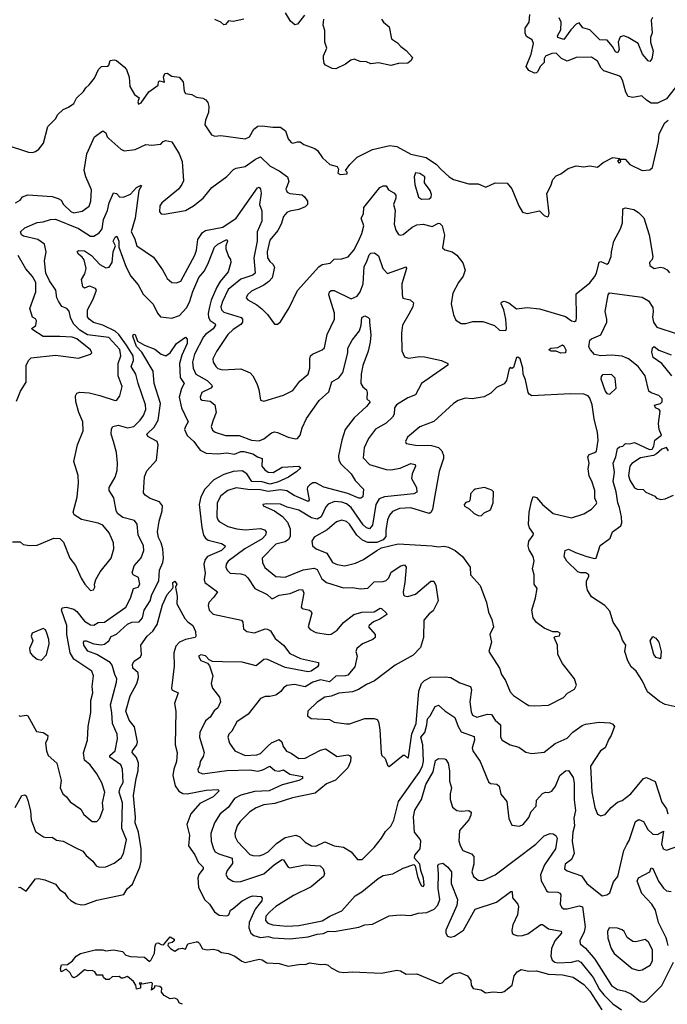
# Model space of a CAD drawing. Extents: x 1690054 to 1842981, y 782881 to 914114.
# Tile 330 of 656: x 1733462 to 1737690, y 885110 to 891541. Entities that reach past the tile are written whole.
import ezdxf

# ---------------------------------------------------------------- set-up
doc = ezdxf.new("R2010")
doc.units = 0

msp = doc.modelspace()

# ---------------------------------------------------------------- linework, layer by layer
at = {"layer": '0CON10XD'}
for points in [[(1734925, 891544.2), (1734855, 891530), (1734825, 891532.9), (1734805, 891510), (1734795, 891507.5), (1734775, 891525.8), (1734735, 891543.3)], [(1735320.3, 891569.7), (1735275, 891512.5), (1735258.3, 891508.3), (1735230.7, 891530.7), (1735196.4, 891586.4)], [(1735822.9, 891545), (1735836.2, 891525), (1735874, 891495), (1735889.4, 891415), (1735929.1, 891389.1), (1735949.2, 891365), (1735985, 891340), (1736026, 891295), (1736018, 891275), (1735995, 891258.1), (1735935, 891254.5), (1735885, 891242.7), (1735805, 891259.5), (1735755, 891253.3), (1735725, 891266.4), (1735685, 891267.5), (1735645, 891282.9), (1735622.8, 891277.2), (1735588.8, 891251.2), (1735525, 891219.4), (1735502.6, 891222.6), (1735458.8, 891245), (1735450, 891255), (1735444.4, 891285), (1735444.5, 891305), (1735466.9, 891355), (1735453.5, 891395), (1735455, 891470), (1735442.5, 891505), (1735446.4, 891543.6)], [(1737741.9, 891095), (1737685, 891023.8), (1737625, 890996), (1737585, 890996.2), (1737553.3, 891015), (1737523, 891043), (1737465, 891032.5), (1737435, 891040), (1737418.1, 891068.1), (1737398, 891145), (1737386, 891165), (1737374.3, 891174.3), (1737275, 891207.3), (1737257.9, 891225), (1737235, 891270.8), (1737195, 891297.1), (1737095, 891293.8), (1737035, 891270), (1736998.2, 891288.2), (1736965, 891321.8), (1736935, 891321.1), (1736895, 891301.9), (1736886.7, 891285), (1736885, 891261.2), (1736859.2, 891235), (1736845, 891203.3), (1736835, 891193.3), (1736822, 891192), (1736785, 891208.4), (1736769, 891235), (1736801.5, 891315), (1736816.3, 891386.3), (1736808.6, 891408.6), (1736771.5, 891431.5), (1736762.7, 891452.7), (1736762.5, 891485), (1736788.8, 891525), (1736791.9, 891575)], [(1737592.5, 891555), (1737585, 891537.5), (1737591.1, 891455), (1737580.8, 891425), (1737579.1, 891395), (1737597.6, 891335), (1737588.2, 891285), (1737575, 891267.5), (1737565, 891271.4), (1737528.8, 891315), (1737500.3, 891385), (1737435.3, 891425), (1737405, 891436.4), (1737381.1, 891428.9), (1737370, 891395), (1737376, 891345), (1737365, 891323.9), (1737350.6, 891330.6), (1737333, 891365), (1737297.7, 891407.7), (1737248.6, 891408.6), (1737185, 891475.6), (1737138.5, 891488.5), (1737115, 891520), (1737095, 891512.5), (1737059.3, 891475), (1737015, 891410.8), (1736974.3, 891425), (1736972.5, 891435), (1736994.7, 891475), (1736997.5, 891525), (1736983.4, 891553.4)], [(1733366.4, 890726.4), (1733520, 890675), (1733545, 890673.8), (1733565, 890680), (1733587.5, 890695), (1733616.7, 890735), (1733646.4, 890843.6), (1733695, 890893.3), (1733711.7, 890921.7), (1733745, 890953.8), (1733780.9, 890969.1), (1733815.4, 890994.6), (1733831.9, 891028.1), (1733878.1, 891071.9), (1733893, 891097), (1733916.2, 891115), (1733950.3, 891159.7), (1733977.5, 891215), (1733995, 891236.2), (1734035, 891238), (1734043.8, 891245), (1734052, 891275), (1734078.3, 891278.3), (1734094.1, 891274.1), (1734145, 891234), (1734160, 891215), (1734177.1, 891165), (1734181.2, 891105), (1734212.1, 891052.1), (1734241.7, 891031.7), (1734233.3, 891005), (1734238.3, 890988.3), (1734255, 890997.5), (1734305, 891070), (1734365, 891112.5), (1734367.5, 891135), (1734375, 891142.5), (1734407.7, 891132.3), (1734401.2, 891165), (1734409.4, 891190.6), (1734425, 891191.5), (1734455, 891171.5), (1734503.3, 891165), (1734528.1, 891135), (1734535.7, 891075), (1734545, 891059.2), (1734585, 891051.5), (1734616.7, 891035), (1734657.9, 891027.9), (1734676.9, 891016.9), (1734690, 891000), (1734697.8, 890975), (1734695.6, 890935), (1734674, 890885), (1734671.2, 890855), (1734695.9, 890815.9), (1734715, 890790), (1734735, 890780), (1734775, 890784.3), (1734935, 890763.5), (1734962.5, 890775), (1734990.6, 890825), (1735016.2, 890845), (1735045, 890848.7), (1735115, 890838.5), (1735165, 890839.1), (1735196.7, 890815), (1735215, 890763.3), (1735235, 890738), (1735245.7, 890734.3), (1735275, 890744), (1735292.3, 890742.3), (1735317.5, 890725), (1735389.6, 890699.6), (1735406.7, 890686.7), (1735439.3, 890639.3), (1735487.5, 890595), (1735535, 890582.5), (1735543.3, 890565), (1735538.3, 890538.3), (1735555, 890530), (1735600, 890535), (1735600, 890545), (1735590, 890555), (1735618, 890595), (1735665.9, 890644.1), (1735765, 890693.3), (1735878.3, 890718.3), (1735925, 890712.9), (1736015, 890663.8), (1736115, 890640), (1736182.5, 890595), (1736213.3, 890563.3), (1736265, 890515.6), (1736295, 890496.9), (1736395, 890468), (1736455, 890469.2), (1736505, 890448.2), (1736565, 890476.4), (1736645, 890474), (1736675, 890436), (1736719.6, 890325), (1736743.8, 890283.8), (1736775, 890275.9), (1736855, 890291.9), (1736885, 890261.2), (1736905, 890253.3), (1736915, 890256.7), (1736919.5, 890275), (1736903.3, 890406.8), (1736928.9, 890455), (1736943, 890497), (1736965, 890521.2), (1736995, 890533.3), (1737041.7, 890568.3), (1737093.9, 890586.1), (1737145, 890580), (1737185, 890585.8), (1737235, 890578), (1737271.2, 890608.8), (1737335, 890641.2), (1737380, 890635), (1737363.9, 890616.1), (1737375, 890604.2), (1737386.7, 890615), (1737380, 890630), (1737415, 890630), (1737445, 890594.2)], [(1737445, 890594.2), (1737525, 890556.2), (1737575, 890560), (1737593.3, 890575), (1737632.5, 890745), (1737636, 890795), (1737673, 890867), (1737695, 890883.8)], [(1733435, 890344.2), (1733465, 890362.9), (1733480.8, 890385), (1733515, 890397.7), (1733675, 890385.4), (1733712.4, 890372.4), (1733731.7, 890361.7), (1733748.9, 890335), (1733795, 890288.1), (1733815, 890279.6), (1733869.1, 890290.9), (1733916.1, 890323.9), (1733926.9, 890355), (1733930.4, 890430.4), (1733893.1, 890515), (1733881.8, 890555), (1733899.7, 890665), (1733950, 890775), (1734005, 890816.2), (1734025, 890801.2), (1734033.1, 890775), (1734042.9, 890765), (1734121.2, 890695), (1734145, 890684.3), (1734215, 890692.9), (1734285, 890725.4), (1734325, 890721.1), (1734382.5, 890727.5), (1734398.8, 890745), (1734415, 890751.4), (1734455, 890743.8), (1734503.5, 890665), (1734521.9, 890615), (1734530.6, 890489.4), (1734521.5, 890465), (1734498.9, 890435), (1734389.4, 890345), (1734376.9, 890325), (1734374.2, 890285), (1734385, 890274), (1734405, 890270.8), (1734545, 890294.2), (1734596.2, 890325), (1734659.2, 890375), (1734716.2, 890445), (1734813.4, 890516.6), (1734858.3, 890561.7), (1734875, 890570.6), (1734935, 890581.1), (1735000.6, 890629.4), (1735035, 890644.4), (1735097.5, 890585), (1735155, 890554.4), (1735209.4, 890515), (1735218.5, 890485), (1735200, 890435), (1735207.5, 890415), (1735225, 890406.4), (1735305, 890396.5), (1735321.4, 890385), (1735340.8, 890355), (1735340, 890335), (1735325, 890319.4), (1735285, 890302.3), (1735225, 890291.5), (1735205, 890281.8), (1735183.9, 890255), (1735168, 890205), (1735147.6, 890165), (1735095, 890100.5), (1735078.3, 890025), (1735080.8, 889985), (1735095, 889961.8), (1735115.5, 889945), (1735124.7, 889925), (1735111.2, 889855), (1735089.2, 889830.8), (1735055, 889807.1), (1734975, 889768.5), (1734949.4, 889745), (1734941.4, 889725), (1734951.1, 889711.1), (1735009.4, 889679.4), (1735041.9, 889651.9), (1735080, 889615), (1735125, 889552.5), (1735145, 889553.3), (1735165, 889566.7), (1735221.3, 889658.7), (1735275, 889772), (1735415, 889927.5), (1735437.5, 889942.5), (1735489.6, 889950.4), (1735515, 889976.2), (1735565, 889978.4), (1735606.8, 889993.2), (1735643.8, 890035), (1735674.5, 890094.5), (1735696.1, 890143.9), (1735708.1, 890195), (1735691.4, 890245), (1735705.9, 890274.1), (1735709.3, 890315), (1735814.1, 890445.9), (1735835, 890456.8), (1735855, 890455.5), (1735870.5, 890430.5), (1735905, 890409.5), (1735916.5, 890395), (1735917.8, 890375), (1735903.2, 890335), (1735913.1, 890295), (1735907.5, 890205), (1735917.2, 890167.2), (1735935, 890138.8), (1735945, 890134.2), (1735965, 890138.6), (1736024.2, 890185.8), (1736055, 890201.1), (1736095, 890205.4), (1736155, 890190.5), (1736195, 890212.5), (1736205, 890210.6), (1736219.2, 890195), (1736235.4, 890134.6), (1736221.9, 890051.9), (1736238.3, 890038.3), (1736285, 890025.7), (1736315, 890002), (1736355, 889953.3), (1736371.2, 889905), (1736356.2, 889865), (1736325.6, 889824.4), (1736289.4, 889755), (1736279.4, 889685), (1736294.4, 889614.4), (1736308.8, 889578.8), (1736345, 889556), (1736375, 889556.2), (1736421.2, 889568.8), (1736485, 889569.2), (1736562.7, 889542.7), (1736595, 889513.3), (1736635, 889510), (1736640, 889525), (1736635.2, 889585.2), (1736621.5, 889645), (1736604.6, 889685), (1736606.7, 889695), (1736625, 889702.1), (1736655, 889692.2), (1736705, 889652), (1736775, 889661.2), (1736855, 889653.3), (1737025, 889603.1), (1737065, 889574), (1737085, 889568.8), (1737094, 889576), (1737096.5, 889593.5), (1737095, 889750), (1737185, 889822.7), (1737215, 889861.9), (1737227.7, 889885), (1737245, 889958), (1737255, 889961.1), (1737295, 889944.6), (1737305, 889951.1), (1737323.8, 889995), (1737326.5, 890025), (1737340.3, 890095), (1737384.3, 890175), (1737398.3, 890215), (1737400, 890305), (1737417.4, 890312.6), (1737470.4, 890300.4), (1737501.1, 890281.1), (1737536.4, 890246.4), (1737571.9, 890135), (1737596.1, 889993.9), (1737592, 889975), (1737572.9, 889955), (1737575.7, 889935), (1737605, 889915.6), (1737645, 889923.8), (1737665, 889920), (1737688, 889908), (1737705, 889887.5)], [(1736085, 890367.8), (1736135, 890370), (1736148.5, 890381.5), (1736149.6, 890399.6), (1736140.6, 890425), (1736104, 890475), (1736106, 890515), (1736075, 890537.5), (1736045, 890540), (1736036.7, 890515), (1736042.5, 890465), (1736065, 890381.2), (1736085, 890367.8)], [(1733415, 888130), (1733465, 888130), (1733485, 888112.5), (1733525, 888106.7), (1733575, 888110), (1733685, 888154.3), (1733725, 888152), (1733748.3, 888128.3), (1733788.6, 888025), (1733826.9, 887976.9), (1733863.7, 887893.7), (1733887.5, 887855), (1733925, 887813.8), (1733943.9, 887816.1), (1733952, 887835), (1733950, 887855), (1733958.1, 887885), (1733987.5, 887935), (1734059.2, 888025), (1734076.8, 888085), (1734073.5, 888123.5), (1734061.8, 888155), (1734045, 888188.6), (1734005, 888240), (1733975, 888253.1), (1733865, 888275.7), (1733817.3, 888307.3), (1733810, 888325), (1733837.4, 888422.6), (1733845.6, 888515.6), (1733844.4, 888565), (1733814.4, 888655.6), (1733839.4, 888765), (1733875.8, 888855.8), (1733873.3, 888915), (1733848.8, 888975), (1733829.1, 889045), (1733825.6, 889085), (1733835, 889102.5), (1733855, 889107.8), (1733915, 889104.4), (1733985, 889086.5), (1734085.7, 889054.3), (1734096.2, 889055), (1734115, 889083.3), (1734130.9, 889145), (1734103.8, 889215), (1734104.7, 889295), (1734123.3, 889345), (1734115, 889386.4), (1734044.6, 889464.6), (1733905, 889482.5), (1733855, 889513.3), (1733814.3, 889555), (1733793.2, 889595), (1733785, 889637.1), (1733769.2, 889655), (1733737.5, 889667.5), (1733715, 889703.1), (1733705.3, 889725), (1733698.7, 889775), (1733656.8, 889835), (1733632.5, 889885), (1733624.4, 889965), (1733635.6, 890025), (1733623.1, 890075), (1733580, 890105), (1733487, 890127), (1733473.6, 890135), (1733467.5, 890155), (1733495, 890182.5), (1733575, 890216.2), (1733615, 890220.5), (1733663.9, 890236.1), (1733695, 890237.5), (1733845, 890177.9), (1733925, 890126.4), (1733945, 890126.2), (1733981.7, 890148.2), (1733999.3, 890175), (1734009.2, 890235), (1734034.7, 890295), (1734045.5, 890344.5), (1734075, 890410), (1734095, 890405.6), (1734115, 890382.1), (1734145, 890384.3), (1734185, 890402), (1734225, 890445.8), (1734255, 890460), (1734257.5, 890455), (1734240.8, 890425), (1734216.6, 890245), (1734189.2, 890155), (1734212.5, 890115), (1734226.2, 890065), (1734335, 889990), (1734395, 889908), (1734415, 889868.8), (1734425, 889851.4), (1734455.6, 889825.6), (1734485, 889821.4), (1734515, 889834), (1734606.1, 890003.9), (1734617.1, 890035), (1734625.3, 890105), (1734655, 890150.9), (1734675, 890164.7), (1734788.5, 890185), (1734875, 890244.3), (1735015, 890442.9), (1735025, 890448), (1735035, 890433.3), (1735038.2, 890408.2), (1735027.5, 890335), (1735042.2, 890292.2), (1735042, 890225), (1735013.3, 890155), (1735012.5, 890095), (1734991.3, 889985), (1734998.5, 889885), (1734985, 889871.9), (1734905, 889847), (1734822, 889778), (1734785, 889700.5), (1734775.8, 889665), (1734779.7, 889645), (1734795, 889630.3), (1734907, 889597), (1734917, 889585), (1734917, 889565), (1734905, 889549.3), (1734855, 889517.4), (1734821.2, 889485), (1734746.3, 889373.7), (1734723.8, 889325), (1734725.5, 889305), (1734741.9, 889275), (1734755, 889262.7), (1734785, 889253.2), (1734905, 889260.7), (1734966.2, 889235), (1734984.2, 889214.2), (1735009.2, 889165), (1735022.5, 889125), (1735033.8, 889055), (1735055, 889048.8), (1735185, 889088.6), (1735245, 889120), (1735290.2, 889179.8), (1735345, 889226.7), (1735356.4, 889265), (1735355.6, 889325), (1735361.4, 889345), (1735372.6, 889357.4), (1735437.5, 889385), (1735452.3, 889397.7), (1735469.4, 889485), (1735517.7, 889585), (1735517.2, 889625), (1735480.6, 889745), (1735485, 889763.8), (1735495, 889771.4), (1735515, 889771.4), (1735625, 889717.3), (1735665, 889735.7), (1735685, 889764.3), (1735704.2, 889815), (1735709.9, 889930.1), (1735729, 889961), (1735744.5, 890005), (1735755, 890015.7), (1735777.3, 890017.3), (1735805, 889998.8), (1735833.1, 889915), (1735862.6, 889882.6), (1735985, 889927.5), (1735987.5, 889915), (1735957.7, 889815), (1735958.1, 889745), (1735963.1, 889723.1), (1736011.7, 889711.7), (1736032.5, 889692.5), (1736028.2, 889665), (1736001.5, 889618.5), (1735961.1, 889545), (1735954.5, 889494.5), (1735957.4, 889377.4), (1735975, 889338.8), (1735999.4, 889329.4), (1736075, 889342.1), (1736105, 889339.5), (1736216.7, 889315), (1736256.7, 889295), (1736256.7, 889285), (1736085.7, 889165), (1736045, 889090.8), (1735995, 889070.9), (1735922.2, 889025), (1735909.4, 889005), (1735906.2, 888965), (1735896.2, 888945), (1735853.9, 888906.1), (1735785, 888866.7), (1735739.2, 888805), (1735711.8, 888745), (1735705, 888680), (1735745, 888636), (1735855, 888602.3), (1735885, 888600), (1735945, 888611.4), (1736015, 888641.8), (1736044, 888635), (1736045.5, 888625), (1736024.6, 888575), (1736020, 888545), (1736052.7, 888485), (1736054.5, 888455.5), (1736035.9, 888444.1), (1735844.5, 888425.5), (1735808.1, 888411.9), (1735788, 888375), (1735765, 888239.2), (1735745, 888215.4), (1735725, 888222.2), (1735705, 888242.4), (1735626.7, 888355), (1735595, 888379), (1735565, 888390.5), (1735516.4, 888393.6), (1735475, 888377.5), (1735460.6, 888359.4), (1735431.1, 888295), (1735405, 888279), (1735368, 888288), (1735285, 888338.2), (1735207.5, 888357.5), (1735165, 888376.4), (1735075, 888379.2), (1735050, 888375), (1735052.5, 888365), (1735125, 888332.9), (1735177.2, 888297.2), (1735209.9, 888259.9), (1735228.3, 888215), (1735228.1, 888165), (1735217.6, 888145), (1735195, 888131.4), (1735135, 888115.9), (1735044.4, 888025), (1735046.4, 887995), (1735062.6, 887962.6), (1735134.3, 887905), (1735195, 887900.2), (1735312.1, 887947.9), (1735385, 887959.3), (1735405, 887950), (1735435, 887889.6), (1735465, 887864.4), (1735575, 887830), (1735635, 887832.5), (1735687.3, 887822.7), (1735735, 887828.8), (1735775, 887869.2), (1735835, 887872), (1735855, 887878.9), (1735871.1, 887895), (1735886.5, 887933.5), (1735950.9, 887975), (1735975, 887980.4), (1735984.7, 887965), (1735977.3, 887865), (1735965.6, 887805), (1735967.5, 887785), (1735975, 887777.5), (1735995, 887773.8), (1736045, 887788.2), (1736145, 887874.5), (1736165, 887874.2), (1736178.8, 887845), (1736192.9, 887745), (1736160.4, 887679.6), (1736135, 887660), (1736100.2, 887619.8), (1736098.5, 887505), (1736078.6, 887441.4), (1736030.6, 887389.4), (1735914, 887326), (1735777.5, 887222.5), (1735725, 887198.8), (1735674.1, 887165.9), (1735635, 887150.7), (1735545, 887141.2), (1735495, 887122), (1735454.1, 887115.9), (1735405, 887083.5), (1735343.1, 887025), (1735341.2, 886995), (1735365, 886976.2), (1735485, 886970.5), (1735515, 886953.3), (1735595, 886941.5), (1735615, 886942.7), (1735715, 886977.7), (1735775, 886977.1), (1735795, 886969.4), (1735804.5, 886954.5), (1735813.6, 886905), (1735820.9, 886750.9), (1735826.7, 886735), (1735848.8, 886715), (1735863, 886673), (1735875, 886663.8), (1735965, 886737.5), (1735975, 886737.5), (1735995, 886716.7), (1736001.2, 886725), (1736023, 886877), (1736049.4, 886945), (1736067.6, 887155), (1736086.1, 887205), (1736104, 887226), (1736145, 887246.7), (1736239.8, 887249.8), (1736276.2, 887245), (1736335, 887209.4), (1736404.2, 887185), (1736410.5, 887165), (1736400.3, 887085), (1736409.4, 887019.4), (1736418.1, 886998.1), (1736446.6, 886986.6), (1736515, 887005.9), (1736542.8, 887002.8), (1736566.9, 886965), (1736601.5, 886935), (1736601.4, 886855), (1736612, 886835), (1736665, 886805.6), (1736720.3, 886790.3), (1736766.6, 886756.6), (1736805, 886747.5), (1736885, 886757.1), (1736957.5, 886812.5), (1737035, 886848.6), (1737072.2, 886887.8), (1737135, 886931.2), (1737155, 886940), (1737245, 886952.9), (1737315, 886948), (1737335, 886938.8), (1737345.8, 886925), (1737324.2, 886865), (1737307.6, 886842.4), (1737283.7, 886786.3), (1737254.4, 886765)], [(1733455.9, 886995.9), (1733465, 886991.2), (1733505, 886998), (1733515, 886993.8), (1733571.2, 886891.2), (1733615, 886886), (1733645.6, 886865.6), (1733643.8, 886845), (1733630, 886815), (1733636.9, 886765), (1733648.6, 886735), (1733703.8, 886685), (1733731.9, 886571.9), (1733726.4, 886525), (1733743.3, 886485), (1733768.1, 886465), (1733791.7, 886431.7), (1733861.4, 886385), (1733880.7, 886350.7), (1733935, 886304), (1733965, 886303.8), (1733985, 886326.7), (1734007.1, 886385), (1734002, 886425), (1734016.7, 886495), (1733997.5, 886557.5), (1733965.2, 886615.2), (1733921.4, 886675), (1733885.5, 886705), (1733877.7, 886752.3), (1733904.6, 886835), (1733909.2, 886925), (1733927.1, 887015), (1733926.1, 887095), (1733939.2, 887145), (1733935.8, 887185), (1733944.7, 887255), (1733933.1, 887285), (1733815, 887364.5), (1733790.9, 887405), (1733769, 887525), (1733769.2, 887585), (1733733.8, 887685), (1733740.3, 887699.7), (1733765, 887704.8), (1733815, 887691.4), (1733835.6, 887675.6), (1733885, 887612.2), (1733925, 887589.2), (1733945, 887585.4), (1733975, 887603.6), (1734015, 887605.3), (1734153.9, 887705), (1734185, 887761.9), (1734204.2, 887825.8), (1734235, 887834.3), (1734245.3, 887855), (1734237.8, 887897.8), (1734203.8, 887915), (1734197.3, 887927.3), (1734208.6, 887975), (1734255, 888026), (1734271.5, 888075), (1734270.5, 888105), (1734235.5, 888175.5), (1734228.1, 888245), (1734210.5, 888270.5), (1734135, 888289.8), (1734100, 888315), (1734090.8, 888335), (1734077.6, 888417.6), (1734045.5, 888465), (1734046.7, 888485), (1734086, 888554), (1734097.5, 888597.5), (1734101.4, 888645), (1734094.2, 888715), (1734073.5, 888786.5), (1734059.9, 888835), (1734061.7, 888868.3), (1734069.1, 888885), (1734105, 888893.7), (1734165, 888875.2), (1734206.4, 888883.6), (1734249.4, 888925), (1734270.8, 888955), (1734284.7, 888995), (1734284.2, 889025), (1734235.2, 889165), (1734220.5, 889225), (1734188.9, 889275), (1734204.1, 889315.9), (1734202.3, 889345), (1734159.7, 889415), (1734108.4, 889485), (1734085, 889506.9), (1734005.2, 889545.2), (1733943.2, 889563.2), (1733915.6, 889585), (1733905, 889601.2), (1733905.6, 889645), (1733941.9, 889715), (1733964.2, 889775), (1733957.5, 889785), (1733925, 889799.4), (1733915, 889800.6), (1733885, 889786.5), (1733875, 889796), (1733866.3, 889843.7), (1733888, 889882), (1733896.2, 889915), (1733882.5, 889972.5), (1733870.3, 889990.3), (1733845, 890008.9), (1733837.3, 890025), (1733846.9, 890033.1), (1733885, 890031.2), (1733930.3, 890000.3), (1733985, 889941.5), (1734025, 889920), (1734045.4, 889924.6), (1734065, 889956.2), (1734071.4, 890025), (1734087.5, 890065), (1734073.1, 890095), (1734085, 890120), (1734096.7, 890126.7), (1734108.2, 890095), (1734108.5, 890055), (1734156.5, 889925), (1734186.8, 889865), (1734235, 889809.4), (1734267.6, 889747.6), (1734332.6, 889682.6), (1734361.4, 889625), (1734381.1, 889601.1), (1734455, 889590.5), (1734505, 889608.8), (1734551.2, 889658.8), (1734571.4, 889695), (1734591.2, 889765), (1734632.1, 889857.9), (1734669, 889901), (1734694.7, 889955), (1734733.3, 890055), (1734755, 890075.4), (1734815, 890106.2), (1734818.6, 890095), (1734807.1, 890065), (1734807.1, 890045), (1734824.3, 889995), (1734837.5, 889975), (1734840.6, 889955), (1734823.6, 889895), (1734769.8, 889830.2), (1734750, 889795), (1734711.8, 889708.2), (1734700.2, 889665), (1734692.8, 889622.8), (1734695.2, 889595), (1734706, 889576), (1734738.1, 889555), (1734740.9, 889545), (1734725, 889521.4), (1734674.5, 889485.5), (1734661.2, 889468.8), (1734604.2, 889355.8), (1734590, 889305), (1734595, 889266), (1734611.6, 889225), (1734685, 889184.2), (1734717.3, 889155), (1734718.2, 889145), (1734710.6, 889135), (1734650, 889105), (1734639.4, 889075), (1734642.5, 889062.5), (1734653.3, 889055), (1734705, 889049.4), (1734735.6, 889025), (1734745.4, 888975), (1734725, 888925.6), (1734712.3, 888885), (1734720.7, 888860.7), (1734737.6, 888847.6), (1734805, 888825.4), (1734895.4, 888824.6), (1734976, 888795), (1735025, 888790), (1735055, 888803.3), (1735105, 888843.3), (1735125, 888848.9), (1735145.5, 888845.5), (1735215, 888814.3), (1735263, 888803), (1735275, 888805.7), (1735293.3, 888826.7), (1735305.8, 888875), (1735333.8, 888936.2), (1735416, 889054), (1735479.5, 889110.5), (1735498.9, 889175), (1735545, 889202.8), (1735572.4, 889237.6), (1735603.1, 889365), (1735605.2, 889395), (1735631.9, 889448.1), (1735680.9, 889509.1), (1735691.7, 889545), (1735696.5, 889595), (1735715, 889606.8), (1735737, 889597), (1735745, 889587.5), (1735745.4, 889564.6), (1735753.4, 889483.4), (1735750, 889435), (1735735.9, 889375), (1735702.7, 889282.7), (1735692.1, 889225), (1735690, 889165), (1735702.2, 889142.2), (1735725, 889122.5), (1735731.2, 889105), (1735728.9, 889065), (1735750, 889045), (1735725, 889013.8), (1735645, 888941.5), (1735587.1, 888865), (1735564.4, 888795), (1735542.4, 888692.4), (1735544.5, 888665), (1735559.5, 888639.5), (1735626.8, 888575), (1735651.7, 888531.7), (1735705.8, 888475), (1735702, 888425), (1735690, 888415), (1735675, 888415.4), (1735605, 888446.8), (1735447.8, 888487.8), (1735395, 888515.2), (1735375, 888516.3), (1735355, 888502.7), (1735341.7, 888488.3), (1735338.7, 888475), (1735351.8, 888405), (1735345, 888393.6), (1735253.9, 888433.9), (1735205, 888464), (1735165, 888471.3), (1735085, 888458.9), (1735035, 888471.4), (1734952.4, 888472.4), (1734875, 888483.8), (1734820, 888465), (1734775, 888431.4), (1734750.4, 888385), (1734749.7, 888295), (1734754.8, 888274.8), (1734765, 888262.7), (1734821.5, 888231.5), (1734878.8, 888215), (1734935, 888208), (1735035, 888218), (1735059.5, 888209.5), (1735070.6, 888195), (1735066.2, 888175), (1735045, 888150.7), (1734932.2, 888085), (1734822.5, 888005), (1734810, 887985), (1734808.2, 887965), (1734815.5, 887945), (1734835, 887927.1), (1734905, 887921.9), (1734932.9, 887912.9), (1734952.1, 887895), (1734996.9, 887825), (1735076.9, 887786.9), (1735105, 887761.4), (1735115, 887760), (1735155, 887781.6), (1735227.4, 887792.6), (1735285, 887816.9), (1735308.3, 887818.3), (1735316, 887795), (1735299.2, 887705), (1735306.7, 887695), (1735354.6, 887684.6), (1735365.7, 887675), (1735368.5, 887665), (1735345.8, 887575), (1735358.7, 887558.7), (1735395, 887538.6), (1735475, 887525.6), (1735495, 887527.8), (1735535, 887554.6), (1735576.5, 887603.5), (1735643.6, 887656.4), (1735695, 887671.1), (1735775, 887673.6), (1735815, 887696.9), (1735825, 887696), (1735856, 887665), (1735858.8, 887655), (1735812.2, 887625), (1735771.1, 887608.9), (1735743.1, 887585), (1735740, 887575), (1735781.9, 887525), (1735782.9, 887505), (1735768.1, 887491.9), (1735700.6, 887465), (1735663.3, 887435), (1735656.2, 887415), (1735665.6, 887385), (1735650.8, 887315), (1735605, 887260.6), (1735590, 887255), (1735525, 887253.4), (1735484.1, 887215.9), (1735425, 887229), (1735375, 887214.3), (1735325, 887182.9), (1735255, 887198.5), (1735205, 887191.5), (1735185, 887177.5), (1735167.5, 887152.5), (1735135, 887129.5), (1735095, 887120), (1735065, 887121.1), (1735033.4, 887106.6), (1734954.1, 887005.9), (1734879.5, 886955), (1734846.5, 886893.5), (1734826.5, 886873.5), (1734821.2, 886855), (1734830.9, 886815), (1734865.8, 886765), (1734935, 886734.3), (1735010.9, 886739.1), (1735035, 886747.5), (1735085, 886799.1), (1735105, 886818), (1735155, 886839.1), (1735172.5, 886825), (1735181.2, 886795), (1735202.7, 886762.7), (1735235, 886749.6), (1735285, 886716.1), (1735325, 886717.3), (1735425, 886769.7), (1735459.1, 886779.1), (1735535, 886729.6), (1735605, 886739.2), (1735615.7, 886735.7), (1735623.8, 886725), (1735622.5, 886695), (1735604.2, 886655), (1735524, 886575), (1735465, 886549.1), (1735391.6, 886488.4), (1735241.9, 886458.1), (1735127.8, 886422.2), (1735055, 886412.8), (1735006.3, 886393.7), (1734965, 886366.2), (1734901.8, 886305), (1734881.8, 886275), (1734866.9, 886225), (1734868.8, 886205), (1734883, 886173), (1734965, 886088.9), (1734985, 886081.8), (1735025, 886080), (1735052.2, 886087.8), (1735083.4, 886106.6), (1735138.6, 886161.4), (1735195, 886200), (1735265, 886213.8), (1735290.8, 886205), (1735325, 886170), (1735367.5, 886145), (1735395, 886143.8), (1735455, 886171.1), (1735515, 886145.4), (1735575, 886136.7), (1735626, 886105), (1735667.5, 886055), (1735697.5, 886055), (1735775, 886134), (1735825, 886196.2), (1735850.6, 886239.4), (1735885, 886273.8), (1735905, 886313.3), (1735934.8, 886435.2), (1736070.7, 886625), (1736091.9, 886665), (1736098.8, 886698.8), (1736093.3, 886805), (1736081.2, 886855), (1736106.2, 886885), (1736120.2, 886935), (1736123.9, 886975), (1736142.7, 886995), (1736175, 887055.8), (1736195, 887062.9), (1736236.7, 887026.7), (1736302.7, 886982.7), (1736323.9, 886925), (1736345, 886890), (1736430, 886860), (1736430.8, 886835), (1736415.4, 886785), (1736419.6, 886765), (1736467.9, 886695), (1736522.1, 886562.1), (1736535, 886553.3), (1736577.9, 886547.9), (1736591.1, 886535), (1736603.5, 886483.5), (1736641.2, 886435), (1736654.7, 886324.7), (1736675, 886281.2), (1736725, 886274.2), (1736749.2, 886285), (1736785, 886329.2), (1736801.2, 886368.8), (1736832.7, 886405), (1736835, 886444.2)], [(1733440.5, 889049.5), (1733466.2, 889115), (1733505, 889172.5), (1733504.3, 889285), (1733522.1, 889317.9), (1733537.7, 889332.3), (1733695, 889350.6), (1733845, 889330), (1733924.4, 889355.6), (1733933.8, 889365), (1733924.2, 889385), (1733835, 889457.3), (1733805, 889466.4), (1733725, 889472), (1733615, 889472.5), (1733547.5, 889515), (1733540, 889525), (1733549.3, 889530.7), (1733566.7, 889543.3), (1733570.6, 889575), (1733565, 889586.2), (1733545, 889597.5), (1733528, 889655), (1733566.8, 889763.2), (1733567, 889825), (1733545, 889864.7), (1733503, 889913), (1733451.8, 890001.8)], [(1737755, 887050), (1737675, 887068.9), (1737637.9, 887087.9), (1737560.2, 887150.2), (1737526, 887225), (1737485.5, 887285), (1737454.4, 887315), (1737432.7, 887352.7), (1737413.3, 887415), (1737420, 887455), (1737397.6, 887487.6), (1737376.9, 887545), (1737335.4, 887605.4), (1737315, 887677.5), (1737281.2, 887715), (1737195, 887772.5), (1737168.1, 887815), (1737161.5, 887848.5), (1737162.7, 887875), (1737177.8, 887905), (1737176.9, 887915), (1737158.1, 887928.1), (1737125, 887927.8), (1737106.7, 887935), (1737034.5, 888005), (1737017.5, 888035), (1737023.8, 888075), (1737045, 888082.5), (1737090.3, 888060.3), (1737165, 888035.5), (1737215, 888020.8), (1737225, 888024), (1737252.4, 888107.6), (1737306.9, 888145), (1737316.7, 888155), (1737332.9, 888195), (1737386.7, 888235), (1737391.9, 888255), (1737390.2, 888295), (1737378.6, 888355), (1737366, 888386), (1737356.8, 888456.8), (1737335.6, 888525), (1737344.8, 888585), (1737335.8, 888645), (1737353.8, 888685), (1737365, 888740), (1737378.3, 888751.7), (1737400, 888755), (1737417.5, 888772.5), (1737445, 888770), (1737475, 888780), (1737573.6, 888733.6), (1737590, 888735), (1737602.5, 888755), (1737607.5, 888795), (1737651.7, 888828.3), (1737636.7, 888865), (1737632.7, 888902.7), (1737644, 888985), (1737637.5, 888995), (1737613.3, 889005), (1737607, 889023), (1737645, 889033.8), (1737655.8, 889045), (1737656.1, 889063.9), (1737635, 889086.9), (1737585, 889103.1), (1737570, 889115), (1737545.6, 889215), (1737500, 889275), (1737437.5, 889325), (1737395, 889343.3), (1737325, 889350.6), (1737255, 889344.8), (1737215, 889353.3), (1737187.6, 889385), (1737178.4, 889405), (1737185, 889447.5), (1737195, 889457.5), (1737255, 889482.5), (1737294.5, 889565), (1737295.8, 889585), (1737284.4, 889635), (1737303.6, 889745), (1737312.7, 889757.3), (1737525, 889729.2), (1737566.7, 889705), (1737595, 889661.2), (1737598.5, 889635), (1737592.9, 889597.1), (1737600, 889565), (1737621.9, 889531.9), (1737755, 889489.7)], [(1734084.1, 887264.1), (1734065, 887324.3), (1734052.2, 887342.2), (1733965, 887394.5), (1733906.1, 887416.1), (1733880.5, 887455), (1733878.9, 887475), (1733885, 887483.8), (1733895, 887483.6), (1733945, 887464.7), (1733995, 887459), (1734015, 887463.3), (1734043.3, 887485), (1734058.3, 887511.8), (1734095, 887528), (1734165, 887593.7), (1734195, 887605.4), (1734241.2, 887608.8), (1734263.9, 887635), (1734273.8, 887685), (1734314.7, 887745), (1734325, 887786.9), (1734370, 887875), (1734375.3, 887945), (1734396.2, 887995), (1734401.1, 888025), (1734397.4, 888085), (1734386.3, 888125), (1734368.5, 888158.5), (1734360.9, 888195), (1734372.1, 888265), (1734392.6, 888332.6), (1734394.6, 888365), (1734375, 888391.5), (1734313.8, 888413.8), (1734281.2, 888435), (1734270.3, 888450.3), (1734277.1, 888555), (1734292, 888595), (1734354, 888665), (1734366.1, 888765), (1734358.9, 888785), (1734299.5, 888819.5), (1734292.7, 888835), (1734339.7, 888880.3), (1734365.2, 888924.8), (1734380.3, 889035), (1734338.9, 889165), (1734333.1, 889245), (1734260.4, 889370.4), (1734225, 889406.9), (1734200.9, 889475), (1734205, 889487.5), (1734215, 889484), (1734231.7, 889441.7), (1734276.1, 889416.1), (1734345, 889388.5), (1734385, 889355.7), (1734415, 889345.7), (1734445, 889364.4), (1734485, 889426.9), (1734545, 889467.5), (1734555.5, 889455), (1734556.2, 889426.2), (1734520.7, 889349.3), (1734504.4, 889295), (1734509, 889205), (1734536.4, 889165), (1734518.7, 889131.3), (1734503.8, 889075), (1734517.2, 889005), (1734562.5, 888915), (1734543.8, 888885), (1734538.8, 888865), (1734556.2, 888825), (1734598.2, 888785), (1734640.3, 888730.3), (1734679.1, 888709.1), (1734755.2, 888705.2), (1734815, 888712.5), (1734865, 888702.8), (1734905, 888720.9), (1734925, 888720.9), (1734985, 888705.2), (1735015, 888685.6), (1735045.8, 888675.8), (1735043.2, 888625), (1735061.7, 888601.7), (1735085, 888586.7), (1735116.5, 888583.5), (1735175, 888617.8), (1735285, 888625.6), (1735298, 888615), (1735271, 888589), (1735217.1, 888552.9), (1735145, 888520.7), (1735095, 888507.6), (1735045, 888522), (1734978.4, 888525), (1734945, 888574.3), (1734915, 888594.4), (1734855, 888589.6), (1734795, 888571.2), (1734728.8, 888535), (1734670.9, 888475), (1734644.4, 888425), (1734633.4, 888375), (1734650.5, 888225), (1734662.6, 888175), (1734674.8, 888154.8), (1734692.5, 888142.5), (1734779.4, 888119.4), (1734802.5, 888105), (1734801.9, 888095), (1734780.4, 888075), (1734687.8, 888035), (1734672.9, 888015), (1734664.6, 887985), (1734673.6, 887925), (1734667.1, 887885), (1734670.6, 887865), (1734754.2, 887805), (1734730.1, 887769.9), (1734696.9, 887735), (1734691.5, 887715), (1734698.2, 887685), (1734725, 887657.3), (1734909.1, 887619.1), (1734919.4, 887605), (1734922.7, 887562.7), (1734944.6, 887544.6), (1734995, 887537.1), (1735065, 887562.5), (1735080.7, 887560.7), (1735098.5, 887548.5), (1735129.7, 887499.7), (1735184.6, 887455), (1735225, 887401.6), (1735295, 887369.6), (1735412.5, 887342.5), (1735413.3, 887325), (1735406.2, 887315), (1735365, 887285.6), (1735345, 887282.4), (1735195, 887309.7), (1735075, 887365.2), (1735055, 887363.1), (1735005, 887320.3), (1734915, 887345.4), (1734785, 887347.1), (1734719.7, 887349.7), (1734699.5, 887359.5), (1734675, 887385.6), (1734645, 887392.5), (1734628.8, 887385), (1734645, 887356.2), (1734687.5, 887337.5), (1734700.8, 887320.8), (1734722.9, 887255), (1734712.9, 887205), (1734720, 887175), (1734766.6, 887116.6), (1734772.7, 887085), (1734755, 887047.1), (1734732.4, 887027.6), (1734705, 886985.8), (1734675, 886962), (1734637.9, 886885), (1734636.5, 886855), (1734665.3, 886754.7), (1734660.6, 886729.4), (1734641.1, 886695), (1734635.6, 886665), (1734624.3, 886645), (1734627.9, 886627.9), (1734655.6, 886615.6), (1734815, 886636.8), (1734965, 886642.6), (1735016.8, 886633.2), (1735049.3, 886640.7), (1735095, 886664.5), (1735126.6, 886636.6), (1735155, 886633.4), (1735185, 886641.2), (1735225, 886612.3), (1735307.8, 886597.8), (1735308.5, 886585), (1735285, 886571.9), (1735175, 886543.3), (1735091.4, 886505), (1734995, 886500.6), (1734905.6, 886475), (1734865, 886453.2), (1734823.8, 886395), (1734771.2, 886355), (1734733.8, 886296.2), (1734709.2, 886225), (1734712.5, 886175), (1734726.2, 886125), (1734737, 886107), (1734762, 886092), (1734849.8, 886065), (1734851.1, 886028.9), (1734817.1, 885985), (1734808.3, 885958.3), (1734821.4, 885935), (1734853.8, 885915), (1734875, 885909.1), (1734905, 885911.5), (1735055, 885961.4), (1735125, 886022.9), (1735175, 886055.5), (1735185, 886053.1), (1735201.3, 886025), (1735215, 886005.4), (1735225, 886001.8), (1735325, 886020.3), (1735423.6, 886013.6), (1735443.1, 885995), (1735451.9, 885965), (1735444.4, 885945), (1735365, 885878.4), (1735249.2, 885820.8), (1735135, 885749.3), (1735094.7, 885715), (1735069.6, 885685), (1735066.7, 885656.7), (1735080.9, 885640.9), (1735115, 885628.9), (1735205, 885621.1), (1735285, 885625.2), (1735437.5, 885655), (1735486.4, 885685), (1735565, 885720.7), (1735652.3, 885817.7), (1735695.3, 885844.7), (1735802.5, 885932.5), (1735835, 885950.9), (1735897, 885963), (1735965, 886000), (1736035, 886023.3), (1736043.9, 886013.9), (1736058, 885945), (1736075, 885902.5), (1736085, 885883.3), (1736095, 885880), (1736101.7, 885888.3), (1736097.8, 885935), (1736080, 885985), (1736073.3, 886025), (1736039.4, 886065), (1736042.5, 886085), (1736077.2, 886125), (1736080.3, 886175), (1736075, 886191.1), (1736038.9, 886235), (1736033.9, 886335), (1736041.3, 886378.7), (1736085, 886448.6), (1736112.7, 886545), (1736160.5, 886629.5), (1736177.3, 886702.7), (1736195, 886716.2), (1736235, 886714), (1736245, 886710), (1736260, 886685), (1736267.9, 886635), (1736267.2, 886567.2), (1736280.6, 886525), (1736271.5, 886485), (1736273, 886447), (1736288.3, 886398.3), (1736315.4, 886375.4), (1736345, 886371.6), (1736395, 886376.5), (1736408.9, 886365), (1736407.3, 886345), (1736394, 886315), (1736334.1, 886245), (1736328.3, 886178.3), (1736336.9, 886146.9), (1736355.8, 886115), (1736412, 886092), (1736427.5, 886075), (1736426.9, 886025), (1736414.6, 885974.6), (1736425.6, 885945), (1736455, 885921.1), (1736485, 885919.4), (1736565.6, 885955), (1736832.2, 886155), (1736885, 886210.6), (1736925.8, 886225.8), (1736945, 886224), (1736962.7, 886212.7), (1736970, 886195), (1736959.3, 886125), (1736888.1, 886021.9), (1736861, 885955), (1736866.7, 885916.7), (1736895.4, 885865.4), (1736901.7, 885851.7), (1736912.5, 885845), (1736975, 885841.8), (1736988.1, 885835), (1736994.5, 885824.5), (1736990.4, 885765), (1736998.6, 885745), (1737013.2, 885733.2), (1737035, 885732.7), (1737115, 885752.8), (1737136.1, 885746.1), (1737153.9, 885615), (1737147.3, 885582.7), (1737119.5, 885525), (1737120, 885505), (1737155, 885476.9), (1737215.8, 885405.8), (1737325, 885232.7), (1737365, 885206.5), (1737415, 885196.4), (1737455, 885177.1), (1737515, 885128.2), (1737536.2, 885123.8), (1737555, 885132.2), (1737655, 885233.1), (1737730, 885385)], [(1736995, 889363.2), (1736965, 889375.8), (1736932.5, 889375), (1736916, 889385), (1736930, 889395), (1736975, 889399.1), (1737005, 889416.9), (1737015, 889411.9), (1737026.5, 889385), (1737025, 889364.7), (1736995, 889363.2)], [(1737720, 889215), (1737655, 889295.5), (1737598.5, 889335), (1737589.4, 889369.4), (1737592.5, 889397.5), (1737605, 889405.6), (1737635, 889382.3), (1737715, 889351.5)], [(1736825, 887058.6), (1736915, 887064.5), (1737012.5, 887115), (1737038.3, 887141.7), (1737085, 887168.8), (1737098, 887195), (1737083.5, 887235), (1737006.4, 887335), (1736976.2, 887395), (1736974, 887455), (1736951.2, 887505), (1736958, 887512), (1736985, 887516.7), (1736990, 887535), (1736975, 887542.5), (1736942, 887542), (1736886.2, 887566.2), (1736835, 887603.3), (1736814.2, 887635), (1736806, 887685), (1736830, 887765), (1736839.4, 887825), (1736820, 887855), (1736820.5, 887915), (1736809.2, 887955), (1736821.2, 888005), (1736813.8, 888035), (1736787.4, 888077.4), (1736781.5, 888105), (1736785.3, 888134.7), (1736814.3, 888175), (1736815.6, 888185), (1736791.2, 888221.2), (1736783.5, 888243.5), (1736788.6, 888325), (1736802.4, 888395), (1736815, 888427.5), (1736835, 888419.2), (1736875.2, 888375.2), (1736945, 888315.4), (1737065, 888286.4), (1737145, 888314.5), (1737194, 888345), (1737225, 888376.7), (1737229.2, 888385), (1737217.5, 888415), (1737217.5, 888465), (1737196.5, 888526.5), (1737178.7, 888558.6), (1737173, 888607), (1737180, 888645), (1737170.8, 888685), (1737179.1, 888700.9), (1737216.7, 888713.3), (1737226.9, 888723.1), (1737238.4, 888795), (1737235, 888843.8), (1737211.3, 888935), (1737198.8, 889025), (1737185, 889070), (1737173.2, 889085), (1737145, 889094.4), (1737055, 889097.5), (1736804.8, 889084.8), (1736787.1, 889095), (1736781.8, 889105), (1736765, 889188), (1736748, 889225), (1736746.4, 889265), (1736728.9, 889325), (1736715, 889336.9), (1736705.7, 889334.3), (1736685, 889270), (1736675, 889262.5), (1736665, 889270), (1736658.3, 889261.7), (1736640, 889185), (1736625, 889162.5), (1736575, 889138), (1736538.1, 889101.9), (1736495, 889077.1), (1736415.7, 889065.7), (1736371.2, 889068.8), (1736325, 889054), (1736295, 889034), (1736165, 888915.6), (1736075, 888882.2), (1735994.3, 888815), (1735980, 888785), (1735985, 888774), (1736045, 888761.8), (1736150.6, 888760.6), (1736196.2, 888746.2), (1736217.8, 888725), (1736228.2, 888695), (1736227.9, 888675), (1736200.5, 888589.5), (1736168.5, 888408.5), (1736157.6, 888342.4), (1736147, 888323), (1736135, 888315.4), (1736015, 888352.7), (1735942.4, 888347.6), (1735895, 888328.2), (1735876.2, 888305), (1735864.1, 888275), (1735853.1, 888205), (1735853.3, 888165), (1735835.4, 888144.6), (1735793.1, 888126.9), (1735735, 888127.3), (1735700.8, 888140.8), (1735663.9, 888173.9), (1735615, 888245.4), (1735595, 888263.1), (1735565, 888273.1), (1735529.4, 888260.6), (1735469.9, 888210.1), (1735385, 888161.9), (1735369.2, 888135), (1735374, 888105), (1735397.5, 888085), (1735467.2, 888057.2), (1735504.7, 887994.7), (1735535, 887981.8), (1735585.4, 887974.6), (1735655, 887991.5), (1735705.8, 888015), (1735794, 888075), (1735825, 888091.4), (1735931.7, 888118.3), (1736155, 888105.5), (1736195, 888097.7), (1736232, 888102), (1736262, 888095), (1736304.6, 888074.6), (1736352.5, 888035), (1736403.3, 887965), (1736404.3, 887915), (1736468.1, 887845), (1736510.4, 887735), (1736521.7, 887671.7), (1736544.2, 887624.2), (1736556, 887575), (1736532, 887525), (1736542, 887475), (1736524, 887415), (1736594.5, 887305), (1736608.1, 887265), (1736632.9, 887225), (1736665, 887151.2), (1736685, 887126.2), (1736764.4, 887074.4), (1736785, 887062.5), (1736825, 887058.6)], [(1737315, 889094.4), (1737355.6, 889135), (1737349.8, 889199.8), (1737325, 889223.6), (1737267.7, 889222.3), (1737258.4, 889211.6), (1737256.6, 889195), (1737284.4, 889114.4), (1737295, 889099.4), (1737315, 889094.4)], [(1737697.5, 888725), (1737685, 888746.7), (1737653, 888737), (1737620, 888705), (1737600, 888695), (1737515, 888678.8), (1737458, 888642), (1737446.2, 888625), (1737437.5, 888565), (1737445, 888533.3), (1737475, 888483.3), (1737493.6, 888473.6), (1737531.7, 888471.7), (1737550, 888455), (1737608.3, 888428.3), (1737620, 888415), (1737647.3, 888407.3)], [(1736475, 888300.8), (1736495, 888320), (1736535, 888338.8), (1736553.8, 888385), (1736555, 888456.7), (1736545, 888468), (1736495.8, 888485.8), (1736435.7, 888474.3), (1736425, 888466), (1736405.6, 888445), (1736402.7, 888407.3), (1736395.9, 888394.1), (1736375, 888387.1), (1736363.3, 888375), (1736365, 888364.2), (1736396.4, 888346.4), (1736430, 888315), (1736455, 888301.9), (1736475, 888300.8)], [(1737647.3, 888407.3), (1737675, 888412.2), (1737731.2, 888435)], [(1733455, 885874), (1733465, 885874.3), (1733505, 885850), (1733565, 885928.6), (1733585, 885931.9), (1733625, 885923.5), (1733695, 885894.2), (1733725, 885856.7), (1733755, 885838.8), (1733775.8, 885805), (1733795, 885787.8), (1733828.2, 885768.2), (1733865, 885759.8), (1733888.5, 885761.5), (1733965, 885789.5), (1734141.8, 885828.2), (1734162.9, 885865), (1734198.8, 885895), (1734246.4, 886006.4), (1734254.3, 886045), (1734255.9, 886125), (1734238, 886235), (1734214.8, 886295), (1734217.1, 886332.9), (1734205.2, 886474.8), (1734222.1, 886585), (1734236.3, 886635), (1734238, 886685), (1734225, 886722.3), (1734197.3, 886755), (1734197.8, 886765), (1734227.3, 886805), (1734230, 886825), (1734211.9, 886921.9), (1734177.5, 886965), (1734154.5, 887025), (1734184.2, 887125.8), (1734227.2, 887205), (1734238.4, 887245), (1734235.3, 887275.3), (1734200, 887305), (1734198.6, 887331.4), (1734208.3, 887351.7), (1734250.7, 887379.3), (1734256.2, 887395), (1734252.9, 887455), (1734293.8, 887513.8), (1734332, 887548), (1734360, 887590), (1734395, 887718.8), (1734425, 887786.7), (1734458.8, 887825), (1734463.8, 887835), (1734462, 887865), (1734475, 887873.3), (1734488.8, 887855), (1734480, 887835), (1734490.8, 887775), (1734487.5, 887725), (1734540.3, 887630.3), (1734558.8, 887608.8), (1734592, 887585), (1734610, 887545), (1734612.5, 887515), (1734607.5, 887505), (1734545, 887492.9), (1734505.3, 887474.7), (1734481.7, 887448.3), (1734468.7, 887405), (1734470.4, 887319.6), (1734452.9, 887175), (1734456, 887165), (1734495.6, 887145), (1734473.5, 887075), (1734480.9, 887025), (1734477.6, 886805), (1734490, 886755), (1734484.8, 886695), (1734467.8, 886645), (1734461.9, 886605), (1734477.4, 886537.4), (1734501.4, 886501.4), (1734527.7, 886487.7), (1734555, 886484.3), (1734679.1, 886509.1), (1734755, 886513.3), (1734763.3, 886505), (1734724.2, 886465), (1734639, 886421), (1734579.1, 886355), (1734552.5, 886285), (1734570, 886215), (1734564.6, 886145), (1734605, 886087.1), (1734627.6, 886037.6), (1734658.9, 886005), (1734658.9, 885995), (1734632, 885958), (1734624.6, 885935), (1734628.9, 885875), (1734669.5, 885795), (1734700.6, 885765), (1734733.6, 885713.6), (1734765, 885691.5), (1734815, 885687.5), (1734826.5, 885695), (1734838.1, 885725), (1734855.2, 885734.8), (1734915, 885785.4), (1734965, 885813.1), (1734985, 885818.2), (1735036.7, 885815), (1735044.4, 885804.4), (1735043.1, 885785), (1734999.2, 885730.8), (1734960.4, 885645), (1734958.6, 885608.6), (1734970.9, 885575), (1734990.1, 885560.1), (1735035, 885547.2), (1735085, 885552), (1735115, 885544.8), (1735225, 885537.9), (1735345, 885550.6), (1735405, 885568.8), (1735445, 885572.8), (1735475, 885587.1), (1735515, 885586.6), (1735675, 885613.3), (1735715, 885628.1), (1735765, 885634.4), (1735875, 885688.1), (1735945.7, 885694.3), (1736015, 885691.1), (1736064.3, 885705.7), (1736120.3, 885709.7), (1736168.7, 885731.3), (1736191.9, 885758.1), (1736204.8, 885795), (1736194, 885866), (1736196.7, 885965), (1736191.8, 886015), (1736195, 886025.4), (1736225, 886031.5), (1736255, 886008.6), (1736280, 885975), (1736279.1, 885899.1), (1736319.8, 885795), (1736314.8, 885755), (1736244.5, 885595), (1736243.3, 885575), (1736254.7, 885554.7), (1736275, 885549.6), (1736300, 885555), (1736360, 885595), (1736435, 885732), (1736575, 885777.8), (1736667.7, 885847.7), (1736677.5, 885847.5), (1736680, 885805), (1736713.6, 885763.6), (1736718.3, 885748.3), (1736711.1, 885695), (1736681.6, 885628.4), (1736674.2, 885595), (1736676.4, 885575), (1736687.5, 885565), (1736715, 885557.2), (1736745, 885559.2), (1736779, 885571), (1736865, 885632.1), (1736875, 885631.5), (1736913.7, 885603.7), (1736997, 885587), (1736998.1, 885575), (1736955.8, 885524.2), (1736934.8, 885475), (1736929.2, 885425), (1736938.9, 885398.9), (1736955.5, 885385.5), (1736975, 885381.1), (1737065, 885385.2), (1737105, 885395.2), (1737125, 885385.9), (1737205.6, 885285), (1737247.4, 885207.4), (1737275, 885171.1), (1737335, 885112.2), (1737390.8, 885075)], [(1733605, 887357.5), (1733637.3, 887392.7), (1733654.2, 887465), (1733653, 887493), (1733640, 887535), (1733631.2, 887555), (1733615, 887564), (1733544, 887535), (1733536, 887515), (1733548.8, 887485), (1733525.6, 887435), (1733530, 887405), (1733545, 887387.5), (1733575, 887363.8), (1733605, 887357.5)], [(1737645, 887367.1), (1737616, 887375), (1737602.1, 887395), (1737578.1, 887485), (1737595, 887511.4), (1737615, 887502.2), (1737635.3, 887475), (1737649.8, 887415), (1737645, 887367.1)], [(1733433.3, 886395), (1733475, 886473.8), (1733495, 886478.8), (1733505, 886471.2), (1733515, 886441.2), (1733532.7, 886372.7), (1733536.2, 886315), (1733565, 886238), (1733616.7, 886205), (1733635, 886199.5), (1733675, 886201.8), (1733702.1, 886182.1), (1733745, 886176.4), (1733823.2, 886133.2), (1733875, 886110), (1733895, 886082), (1733940, 886045), (1733960.8, 886015), (1733980, 886005), (1734025, 886008.5), (1734078.3, 886031.7), (1734125, 886067.5), (1734139.6, 886095), (1734159.2, 886185), (1734129.1, 886259.1), (1734132.1, 886425), (1734111, 886495), (1734118.9, 886525), (1734137.8, 886557.8), (1734133.8, 886645), (1734122.2, 886675), (1734050.3, 886725), (1734050.8, 886735), (1734084.7, 886765), (1734100.5, 886845), (1734097.3, 886875), (1734067.3, 886945), (1734063.9, 887016.1), (1734054.1, 887065), (1734093.2, 887215), (1734095.3, 887235), (1734084.1, 887264.1)], [(1737254.4, 886765), (1737188.9, 886665), (1737197.3, 886495), (1737215.7, 886395), (1737235, 886352.5), (1737255, 886340), (1737285, 886350), (1737323.8, 886396.2), (1737365, 886430.8), (1737395, 886442.1), (1737451.9, 886485), (1737535, 886585.4), (1737555, 886591.8), (1737609.5, 886565), (1737655, 886431.2), (1737685, 886385.8), (1737692.9, 886355)], [(1736835, 886444.2), (1736875, 886487.5), (1736895, 886495.7), (1736915, 886492.5), (1736935, 886501.4), (1736959.4, 886535), (1736987.5, 886605), (1737025, 886635.7), (1737045, 886637.5), (1737075, 886592), (1737082.7, 886555), (1737081.6, 886445), (1737089.8, 886375), (1737079.1, 886325), (1737084, 886275), (1737072.9, 886235), (1737067.7, 886175), (1737081, 886095), (1737065.2, 886054.8), (1737022.5, 886025), (1737018.9, 885995), (1737035, 885980.9), (1737128.6, 885948.6), (1737165, 885899.4), (1737265, 885818), (1737294.1, 885824.1), (1737315, 885837.1), (1737339.3, 885910.7), (1737367.5, 885945), (1737405.3, 886115), (1737425, 886154.4), (1737439.9, 886180.1), (1737481.9, 886305), (1737505, 886316.5), (1737533.8, 886303.8), (1737562.8, 886252.8), (1737595, 886222.3), (1737625, 886219.2), (1737665, 886240), (1737651.9, 886155), (1737663.5, 886125), (1737685, 886116), (1737802.7, 886157.3)], [(1737696.1, 885495), (1737688.8, 885521.2), (1737682.7, 885545), (1737632.4, 885645), (1737613.3, 885725), (1737588.5, 885765), (1737524.1, 885834.1), (1737493.5, 885915), (1737502.8, 885937.2), (1737575.4, 885974.6), (1737585, 886002.5), (1737595, 885997.5), (1737631.3, 885915), (1737665, 885868.2), (1737685, 885852.1), (1737715, 885847.5)], [(1734525, 885110), (1734505, 885117.5), (1734491.4, 885141.4), (1734475, 885149.2), (1734445, 885146.7), (1734405, 885167.5), (1734388.3, 885188.3), (1734390, 885215), (1734377, 885227), (1734345, 885230), (1734340, 885215), (1734323, 885203), (1734330, 885245), (1734321.7, 885251.7), (1734261.7, 885241.7), (1734255, 885250), (1734241.7, 885248.3), (1734250, 885235), (1734250, 885215), (1734225, 885210), (1734220, 885235), (1734205, 885260), (1734165, 885292.5), (1734135, 885280), (1734125, 885280), (1734111.7, 885291.7), (1734065, 885290), (1734045, 885272.5), (1734025, 885272.5), (1734010, 885285), (1734005, 885300), (1733965, 885300), (1733952, 885322), (1733935, 885330.8), (1733909.3, 885329.3), (1733884.1, 885335.9), (1733836.4, 885293.6), (1733815, 885283.3), (1733805, 885290), (1733792.5, 885315), (1733765, 885340), (1733733, 885323), (1733727.5, 885345), (1733735, 885367.5), (1733775, 885370), (1733806.4, 885393.6), (1733830, 885425), (1733858.3, 885441.7), (1733955, 885466.9), (1734005, 885466.5), (1734025, 885458.8), (1734075, 885465.7), (1734133.3, 885455), (1734155, 885431.2), (1734185, 885421.9), (1734276.9, 885416.9), (1734309.3, 885390.7), (1734320, 885400), (1734342, 885445), (1734346.7, 885495), (1734355, 885510), (1734365, 885512.5), (1734385, 885500), (1734401.7, 885498.3), (1734445, 885550), (1734470, 885535), (1734470, 885525), (1734457, 885513), (1734431.7, 885508.3), (1734430, 885495), (1734447.5, 885475), (1734475, 885457.5), (1734498.3, 885471.7), (1734525, 885477.5), (1734545, 885470), (1734560, 885505), (1734615, 885517.5), (1734625, 885517.5), (1734635, 885507.5), (1734655, 885473.3), (1734685, 885466), (1734725, 885469.4), (1734755, 885462.9), (1734779.1, 885449.1), (1734825, 885442), (1734867.5, 885425), (1734911.3, 885391.3), (1734935, 885384.2), (1735025, 885404), (1735045, 885400), (1735075, 885380.6), (1735155, 885375.7), (1735215, 885360), (1735297.7, 885372.3), (1735325, 885370.8), (1735355, 885380), (1735425, 885370), (1735455, 885372), (1735475, 885366.2), (1735495, 885348.8), (1735545, 885322.9), (1735577.7, 885317.7), (1735635, 885321.1), (1735823.6, 885313.6), (1735925, 885332.5), (1735948, 885328), (1735985, 885307.5), (1736055, 885308.8), (1736205, 885245.6), (1736219.8, 885250.2), (1736241.2, 885275), (1736291.7, 885308.3), (1736335, 885318), (1736386.2, 885295), (1736406.7, 885265), (1736409.2, 885235), (1736422.5, 885212.5), (1736475, 885204), (1736503.8, 885185), (1736552.2, 885192.2), (1736605, 885187.5), (1736625, 885194.2), (1736676, 885235), (1736690.8, 885295), (1736708.8, 885321.2), (1736735, 885337.5), (1736785, 885326), (1736835, 885328), (1736915, 885306.6), (1737005, 885302.8), (1737075, 885286.7), (1737145, 885238.5), (1737185, 885196.9), (1737261.7, 885075)], [(1737505, 885330), (1737525, 885334.4), (1737578.2, 885365), (1737592.9, 885395), (1737592.1, 885465), (1737566.8, 885515), (1737545, 885532.6), (1737485, 885517.7), (1737465, 885520.5), (1737427.1, 885547.1), (1737407.8, 885585), (1737395, 885597.3), (1737365, 885607.5), (1737310, 885610), (1737299.2, 885585), (1737302.4, 885542.4), (1737322.7, 885475), (1737342.4, 885442.4), (1737461.2, 885345), (1737505, 885330)]]:
    msp.add_lwpolyline(points, dxfattribs=at)

doc.saveas('drawing.dxf')
